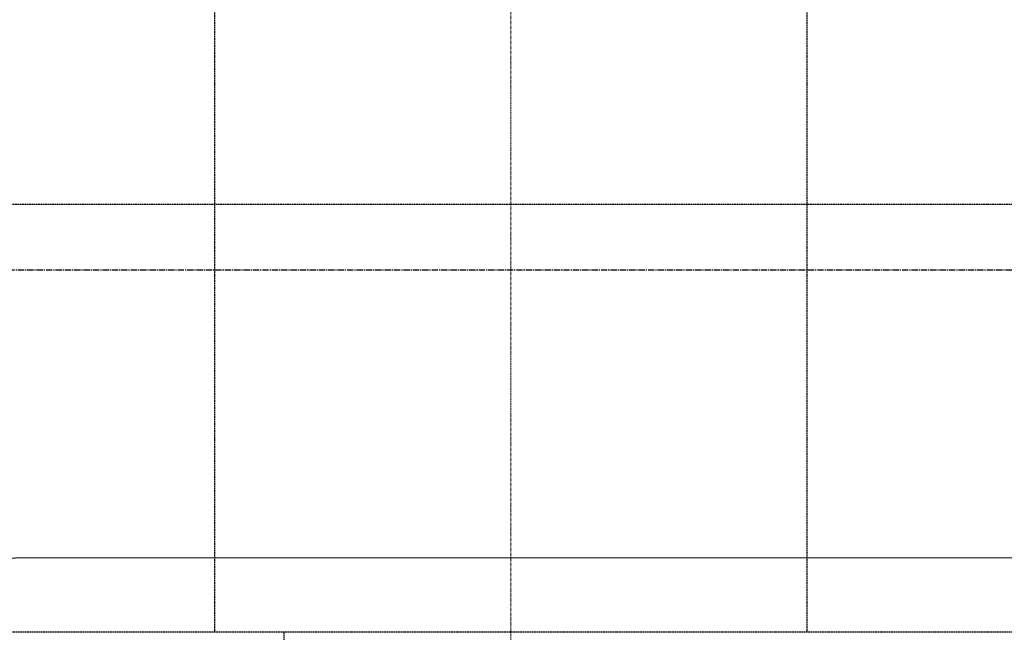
# Model space of a CAD drawing. Header units: millimetres. Extents: x 42975 to 708721, y 118172 to 172014.
# Tile 267 of 316: x 343782 to 346773, y 149137 to 150997. Entities that reach past the tile are written whole.
import ezdxf

# ---------------------------------------------------------------- set-up
doc = ezdxf.new("R2010")
doc.units = ezdxf.units.MM
for name, pattern in [('CENTER2', [28.575, 19.05, -3.175, 3.175, -3.175]), ('ГТО-1 Пунктир', [7, 5, -2]), ('осевая', [50.8, 31.75, -6.35, 6.35, -6.35])]:
    doc.linetypes.add(name, pattern=pattern)
for name, color, linetype, lineweight in [('ГТО-2_Пунктир_025', 151, 'ГТО-1 Пунктир', 25), ('ГТО-2_Размеры_035', 2, 'Continuous', 35), ('ОГОС_Пунктир_025', 151, 'ГТО-1 Пунктир', 25), ('ОЗиМ Линии', 7, 'Continuous', 25), ('ОЗиМ_ось', 6, 'осевая', 25)]:
    doc.layers.add(name, color=color, linetype=linetype, lineweight=lineweight)
doc.layers.add('ОЗиМ Оси', color=4, linetype='CENTER2')
doc.styles.get("Standard").update_dxf_attribs({"font": 'arial.ttf'})
doc.linetypes.add('Линия уплотнения', pattern='A,15,-5.08,["x",Standard,S=3.54,R=0,X=-1.27,Y=-1.27],-6.35', length=26.43)

# ---------------------------------------------------------------- blocks, each defined once
blk = doc.blocks.new('тройник')
at = {"layer": 'ОГОС_Пунктир_025'}
for p, q in [((535390, 776225.6), (535390, 779535.6)), ((537190, 776225.6), (537190, 779535.6))]:
    blk.add_line(p, q, dxfattribs=at)
for centre, radius, start, end in [((538228.6, 776620.8), 6450, 119.04481, 167.42033), ((534215.1, 776464.9), 6652.5, 13.63161, 60.5817)]:
    blk.add_arc(centre, radius, start, end, dxfattribs=at)
at = {"layer": 'ОЗиМ_ось', "lineweight": 20, "ltscale": 0.3}
blk.add_line((536290, 775770.9), (536290, 788502.9), dxfattribs=at)
blk = doc.blocks.new('A$C1AA538EC')
at = {"layer": 'ГТО-2_Размеры_035'}
blk.add_blockref('тройник', (-536290, -785825.7), dxfattribs=at)

msp = doc.modelspace()

# ---------------------------------------------------------------- linework, layer by layer
at = {"layer": 'ГТО-2_Пунктир_025'}
for p, q in [((365824.6, 149137.2), (312324.6, 149137.2)), ((344584.6, 149137.2), (344584.6, 137837.2))]:
    msp.add_line(p, q, dxfattribs=at)
msp.add_lwpolyline([(312324.6, 150437.2), (365824.6, 150437.2), (365824.6, 136537.2), (312324.6, 136537.2)], close=True, dxfattribs=at)
at = {"layer": 'ОЗиМ Линии', "color": 1, "linetype": 'Линия уплотнения'}
msp.add_lwpolyline([(318074.6, 149357.2), (318074.6, 140287.2), (364324.1, 140306.6), (364324.1, 149366.3)], close=True, dxfattribs=at)
at = {"layer": 'ОЗиМ Оси'}
msp.add_line((312886.8, 150237.3), (366361.6, 150237.3), dxfattribs=at)

# ---------------------------------------------------------------- block references
at = {"layer": 'ГТО-2_Размеры_035'}
msp.add_blockref('A$C1AA538EC', (345274.6, 158737.1), dxfattribs=at)

doc.saveas('drawing.dxf')
